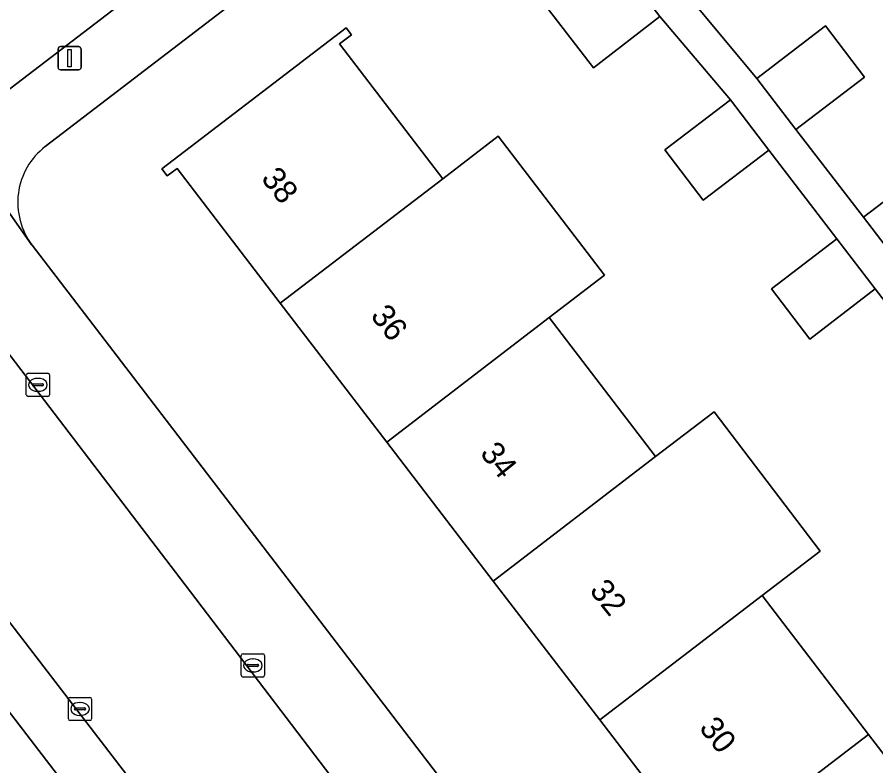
# Model space of a CAD drawing. Extents: x 159352 to 160617, y 385888 to 387323.
# Drawn here: x 160230.43 to 160267.44, y 386630 to 386662.26 of the extents above; entities that cross this region are included whole.
import ezdxf

# ---------------------------------------------------------------- set-up
doc = ezdxf.new("R2010")
doc.units = 0
for name, color, linetype in [('IMGEO_Erf', 7, 'Continuous'), ('IMGEO_Kolk', 7, 'Continuous'), ('IMGEO_Lichtmast', 7, 'Continuous'), ('IMGEO_Pand', 7, 'Continuous'), ('IMGEO_Pand_nummerreeks', 7, 'Continuous'), ('IMGEO_Rijbaan_lokaal_open', 7, 'Continuous'), ('IMGEO_Voetpad_open', 7, 'Continuous')]:
    doc.layers.add(name, color=color, linetype=linetype)

msp = doc.modelspace()

# ---------------------------------------------------------------- linework, layer by layer
at = {"layer": 'IMGEO_Erf'}
for points in [[(160270.357, 386646.724), (160267.421, 386650.543), (160264.593, 386648.386), (160262.94, 386650.553), (160265.768, 386652.71), (160262.832, 386656.529), (160260.004, 386654.372), (160258.351, 386656.539), (160261.179, 386658.696), (160258.133, 386662.282), (160255.268, 386660.074), (160248.144, 386669.321), (160231.648, 386656.682)], [(160259.319, 386663.233), (160262.316, 386659.62), (160265.275, 386661.876), (160266.955, 386659.673), (160263.996, 386657.417), (160266.915, 386653.643), (160269.874, 386655.899)], [(160260.134, 386625.987), (160255.544, 386631.973), (160250.955, 386637.959), (160246.366, 386643.945), (160241.776, 386649.932), (160237.325, 386655.738), (160236.906, 386655.416), (160236.675, 386655.716), (160244.608, 386661.798), (160244.841, 386661.494), (160244.325, 386661.1), (160247.367, 386657.132), (160248.774, 386655.296), (160251.166, 386657.13), (160255.756, 386651.143), (160253.364, 386649.309), (160257.953, 386643.324), (160260.474, 386645.246), (160265.048, 386639.248), (160262.542, 386637.337), (160267.132, 386631.351), (160271.721, 386625.365)], [(160231.086, 386652.432), (160283.64, 386583.809), (160299.606, 386595.938), (160297.429, 386598.805), (160303.426, 386603.36), (160299.546, 386608.64), (160296.718, 386606.483), (160295.065, 386608.65), (160297.893, 386610.807), (160294.958, 386614.626), (160292.13, 386612.469), (160290.477, 386614.636), (160293.305, 386616.793), (160290.369, 386620.611), (160287.541, 386618.454), (160285.888, 386620.621), (160288.716, 386622.778), (160285.779, 386626.598), (160282.951, 386624.441), (160281.298, 386626.608), (160284.126, 386628.765), (160281.19, 386632.584), (160282.394, 386633.509)]]:
    msp.add_lwpolyline(points, dxfattribs=at)
msp.add_lwpolyline([(160249.885, 386588.294), (160258.72, 386594.981), (160220.652, 386644.616), (160211.32, 386637.22), (160211.574, 386636.878), (160215.335, 386639.754), (160216.715, 386637.95), (160218.068, 386638.985), (160218.331, 386638.641), (160217.942, 386638.343), (160222.371, 386632.552), (160226.971, 386626.537), (160231.571, 386620.523), (160236.17, 386614.509), (160240.771, 386608.493), (160245.371, 386602.479), (160249.843, 386596.631), (160250.337, 386597.009), (160250.556, 386596.724), (160248.086, 386594.835), (160249.525, 386592.953), (160250.71, 386593.859), (160252.428, 386591.612), (160249.223, 386589.161)], close=True, dxfattribs=at)
msp.add_arc((160233.49, 386654.276), 3.03, 127.4335, 217.5008, dxfattribs=at)
at = {"layer": 'IMGEO_Kolk'}
for p, q in [((160230.829, 386645.987), (160230.829, 386646.839)), ((160230.904, 386646.913), (160231.756, 386646.913)), ((160231.317, 386646.693), (160231.342, 386646.693)), ((160231.83, 386646.839), (160231.83, 386645.987)), ((160231.088, 386646.407), (160231.088, 386646.419)), ((160231.526, 386646.37), (160231.128, 386646.37)), ((160231.131, 386646.456), (160231.529, 386646.456)), ((160231.572, 386646.419), (160231.572, 386646.407)), ((160231.756, 386645.913), (160230.904, 386645.913)), ((160231.34, 386646.133), (160231.315, 386646.133)), ((160240.095, 386633.896), (160240.095, 386634.748)), ((160240.17, 386634.822), (160241.022, 386634.822)), ((160241.096, 386634.748), (160241.096, 386633.896)), ((160240.397, 386634.365), (160240.795, 386634.365)), ((160240.583, 386634.602), (160240.608, 386634.602)), ((160240.354, 386634.316), (160240.354, 386634.328)), ((160240.792, 386634.279), (160240.394, 386634.279)), ((160240.606, 386634.042), (160240.581, 386634.042)), ((160240.838, 386634.328), (160240.838, 386634.316)), ((160241.022, 386633.822), (160240.17, 386633.822)), ((160232.643, 386632.02), (160232.643, 386632.872)), ((160232.718, 386632.946), (160233.57, 386632.946)), ((160233.644, 386632.872), (160233.644, 386632.02)), ((160233.131, 386632.726), (160233.156, 386632.726)), ((160232.902, 386632.44), (160232.902, 386632.452)), ((160233.34, 386632.403), (160232.942, 386632.403)), ((160232.945, 386632.489), (160233.343, 386632.489)), ((160233.154, 386632.166), (160233.129, 386632.166)), ((160233.386, 386632.452), (160233.386, 386632.44)), ((160233.57, 386631.946), (160232.718, 386631.946))]:
    msp.add_line(p, q, dxfattribs=at)
for points in [[(160230.829, 386645.987), (160230.829, 386646.839)], [(160230.904, 386646.913), (160231.756, 386646.913)], [(160231.83, 386646.839), (160231.83, 386645.987)], [(160231.756, 386645.913), (160230.904, 386645.913)], [(160240.095, 386633.896), (160240.095, 386634.748)], [(160240.17, 386634.822), (160241.022, 386634.822)], [(160241.096, 386634.748), (160241.096, 386633.896)], [(160241.022, 386633.822), (160240.17, 386633.822)], [(160232.643, 386632.02), (160232.643, 386632.872)], [(160232.718, 386632.946), (160233.57, 386632.946)], [(160233.644, 386632.872), (160233.644, 386632.02)], [(160233.57, 386631.946), (160232.718, 386631.946)]]:
    msp.add_lwpolyline(points, dxfattribs=at)
for centre, radius, start, end in [((160230.906, 386646.837), 0.0765, 91.552, 178.448), ((160230.906, 386646.837), 0.0765, 91.552, 178.448), ((160231.754, 386646.837), 0.0765, 1.552, 88.448), ((160231.754, 386646.837), 0.0765, 1.552, 88.448), ((160231.128, 386646.416), 0.0403, 85.8775, 175.7526), ((160231.125, 386646.406), 0.0366, 178.938, 274.7102), ((160231.529, 386646.413), 0.043, 264.8664, 352.4533), ((160231.533, 386646.418), 0.0386, 1.7309, 96.639), ((160230.906, 386645.989), 0.0765, 181.552, 268.448), ((160230.906, 386645.989), 0.0765, 181.552, 268.448), ((160231.754, 386645.989), 0.0765, 271.552, 358.448), ((160231.754, 386645.989), 0.0765, 271.552, 358.448), ((160240.172, 386634.746), 0.0765, 91.552, 178.448), ((160240.172, 386634.746), 0.0765, 91.552, 178.448), ((160241.02, 386634.746), 0.0765, 1.552, 88.448), ((160241.02, 386634.746), 0.0765, 1.552, 88.448), ((160240.394, 386634.325), 0.0403, 85.8775, 175.7526), ((160240.799, 386634.327), 0.0386, 1.7309, 96.639), ((160240.391, 386634.315), 0.0366, 178.938, 274.7102), ((160240.795, 386634.322), 0.043, 264.8664, 352.4533), ((160240.172, 386633.898), 0.0765, 181.552, 268.448), ((160240.172, 386633.898), 0.0765, 181.552, 268.448), ((160241.02, 386633.898), 0.0765, 271.552, 358.448), ((160241.02, 386633.898), 0.0765, 271.552, 358.448), ((160232.72, 386632.87), 0.0765, 91.552, 178.448), ((160232.72, 386632.87), 0.0765, 91.552, 178.448), ((160233.568, 386632.87), 0.0765, 1.552, 88.448), ((160233.568, 386632.87), 0.0765, 1.552, 88.448), ((160232.942, 386632.449), 0.0403, 85.8775, 175.7526), ((160232.939, 386632.439), 0.0366, 178.938, 274.7102), ((160233.343, 386632.446), 0.043, 264.8664, 352.4533), ((160233.347, 386632.451), 0.0386, 1.7309, 96.639), ((160232.72, 386632.022), 0.0765, 181.552, 268.448), ((160232.72, 386632.022), 0.0765, 181.552, 268.448), ((160233.568, 386632.022), 0.0765, 271.552, 358.448), ((160233.568, 386632.022), 0.0765, 271.552, 358.448)]:
    msp.add_arc(centre, radius, start, end, dxfattribs=at)
for centre, major_axis, ratio, start_param, end_param in [((160231.316, 386646.413), (-0.387, 0.002), 0.722429, 4.712389, 7.853982), ((160231.341, 386646.413), (-0.39, 0.002), 0.717154, 1.570796, 4.712389), ((160240.582, 386634.322), (-0.387, 0.002), 0.722429, 4.712389, 7.853982), ((160240.607, 386634.322), (-0.39, 0.002), 0.717154, 1.570796, 4.712389), ((160233.13, 386632.446), (-0.387, 0.002), 0.722429, 4.712389, 7.853982), ((160233.155, 386632.446), (-0.39, 0.002), 0.717154, 1.570796, 4.712389)]:
    msp.add_ellipse(centre, major_axis=major_axis, ratio=ratio, start_param=start_param, end_param=end_param, dxfattribs=at)
at = {"layer": 'IMGEO_Lichtmast'}
for p, q in [((160232.196, 386660.086), (160232.196, 386660.886)), ((160232.196, 386660.886), (160232.196, 386660.086)), ((160232.296, 386660.986), (160233.086, 386660.986)), ((160233.086, 386660.986), (160232.296, 386660.986)), ((160233.186, 386660.886), (160233.186, 386660.086)), ((160233.186, 386660.086), (160233.186, 386660.886)), ((160233.086, 386659.986), (160232.296, 386659.986)), ((160232.296, 386659.986), (160233.086, 386659.986))]:
    msp.add_line(p, q, dxfattribs=at)
msp.add_lwpolyline([(160232.616, 386660.861), (160232.766, 386660.861), (160232.766, 386660.111), (160232.616, 386660.111), (160232.616, 386660.861)], dxfattribs=at)
for centre, start, end in [((160232.296, 386660.886), 90, 180), ((160232.296, 386660.886), 90, 180), ((160233.086, 386660.886), 0, 90), ((160233.086, 386660.886), 360, 90), ((160232.296, 386660.086), 180, 270), ((160232.296, 386660.086), 180, 270), ((160233.086, 386660.086), 270, 0), ((160233.086, 386660.086), 270, 0)]:
    msp.add_arc(centre, 0.1, start, end, dxfattribs=at)
at = {"layer": 'IMGEO_Pand'}
for points in [[(160248.144, 386669.321), (160255.268, 386660.074), (160258.133, 386662.282), (160251.015, 386671.52)], [(160248.774, 386655.296), (160247.367, 386657.132), (160244.325, 386661.1), (160244.841, 386661.494), (160244.608, 386661.798), (160236.675, 386655.716), (160236.906, 386655.416), (160237.325, 386655.738), (160241.776, 386649.932)], [(160263.996, 386657.417), (160266.955, 386659.673), (160265.275, 386661.876), (160262.316, 386659.62)], [(160261.179, 386658.696), (160258.351, 386656.539), (160260.004, 386654.372), (160262.832, 386656.529)], [(160241.776, 386649.932), (160246.366, 386643.945), (160253.364, 386649.309), (160255.756, 386651.143), (160251.166, 386657.13), (160248.774, 386655.296)], [(160271.554, 386653.696), (160269.874, 386655.899), (160266.915, 386653.643), (160268.595, 386651.44)], [(160265.768, 386652.71), (160262.94, 386650.553), (160264.593, 386648.386), (160267.421, 386650.543)], [(160257.953, 386643.324), (160253.364, 386649.309), (160246.366, 386643.945), (160250.955, 386637.959)], [(160265.048, 386639.248), (160260.474, 386645.246), (160257.953, 386643.324), (160250.955, 386637.959), (160255.544, 386631.973), (160262.542, 386637.337)], [(160255.544, 386631.973), (160260.134, 386625.987), (160267.132, 386631.351), (160262.542, 386637.337)], [(160271.721, 386625.365), (160267.132, 386631.351), (160260.134, 386625.987), (160264.724, 386620)]]:
    msp.add_lwpolyline(points, close=True, dxfattribs=at)
at = {"layer": 'IMGEO_Rijbaan_lokaal_open'}
for points in [[(160245.191, 386627.924), (160237.901, 386637.497), (160228.685, 386649.552), (160228.247, 386650.153), (160228.036, 386650.466), (160227.802, 386650.721), (160217.944, 386664.014), (160217.074, 386664.924), (160215.05, 386667.559), (160207.428, 386677.486), (160204.68, 386681.065), (160201.107, 386685.718), (160199.839, 386687.386), (160194.259, 386683.109), (160202.337, 386672.575), (160204.633, 386669.58), (160214.952, 386656.123), (160217.958, 386652.212), (160219.142, 386650.671), (160221.252, 386647.746), (160221.95, 386646.779), (160222.706, 386645.796), (160224.544, 386643.405), (160236.714, 386627.575)], [(160228.992, 386658.319), (160239.961, 386666.709), (160246.615, 386671.804), (160253.333, 386676.948), (160255.8, 386678.837)]]:
    msp.add_lwpolyline(points, dxfattribs=at)
at = {"layer": 'IMGEO_Voetpad_open'}
for points in [[(160183.356, 386692.625), (160184.961, 386690.653), (160188.89, 386686.029), (160188.876, 386685.99), (160219.374, 386646.282), (160220.652, 386644.616), (160258.72, 386594.981), (160261.725, 386591.06), (160263.967, 386588.134), (160267.124, 386584.012), (160268.192, 386582.619), (160280.874, 386566.065), (160283.269, 386563.072)], [(160266.709, 386687.147), (160266.171, 386686.791), (160255.8, 386678.837), (160253.333, 386676.948), (160253.514, 386676.712), (160253.817, 386676.315), (160247.097, 386671.173), (160246.794, 386671.57), (160246.615, 386671.804), (160239.961, 386666.709), (160228.992, 386658.319)], [(160231.648, 386656.682), (160248.144, 386669.321), (160251.015, 386671.52)], [(160285.267, 386581.678), (160283.64, 386583.809), (160231.086, 386652.432), (160231.072, 386652.425), (160227.933, 386656.9)], [(160227.933, 386656.9), (160231.072, 386652.425), (160231.086, 386652.432)], [(160228.036, 386650.466), (160228.247, 386650.153), (160228.685, 386649.552), (160237.901, 386637.497), (160245.191, 386627.924)], [(160282.036, 386568.415), (160281.487, 386569.095), (160275.322, 386577.124), (160272.336, 386580.985), (160271.94, 386580.681), (160266.337, 386587.962), (160266.737, 386588.269), (160265.459, 386589.943), (160265.059, 386589.636), (160259.874, 386596.381), (160260.295, 386596.705), (160259.74, 386597.432), (160246.445, 386614.758), (160242.357, 386620.141), (160240.658, 386622.379), (160236.714, 386627.575), (160224.544, 386643.405), (160224.148, 386643.101), (160222.311, 386645.492), (160222.706, 386645.796), (160221.95, 386646.779)]]:
    msp.add_lwpolyline(points, dxfattribs=at)
msp.add_lwpolyline([(160266.915, 386653.643), (160263.996, 386657.417), (160262.316, 386659.62), (160259.319, 386663.233), (160254.729, 386669.203), (160252.236, 386672.456), (160251.015, 386671.52), (160258.133, 386662.282), (160261.179, 386658.696), (160262.832, 386656.529), (160265.768, 386652.71), (160267.421, 386650.543), (160270.357, 386646.724), (160272.01, 386644.557), (160274.947, 386640.738), (160276.6, 386638.571), (160277.794, 386639.486), (160276.114, 386641.689), (160273.195, 386645.463), (160271.515, 386647.666), (160268.595, 386651.44)], close=True, dxfattribs=at)
msp.add_arc((160233.49, 386654.276), 3.03, 127.4335, 217.5008, dxfattribs=at)

# ---------------------------------------------------------------- texts
at = {"layer": 'IMGEO_Pand_nummerreeks'}
for s, p in [('38', (160240.912, 386655.292)), ('36', (160245.63, 386649.374)), ('34', (160250.35, 386643.454)), ('32', (160255.069, 386637.536)), ('30', (160259.792, 386631.61))]:
    msp.add_text(s, height=1, rotation=308.5644, dxfattribs=at).set_placement(p)

doc.saveas('drawing.dxf')
